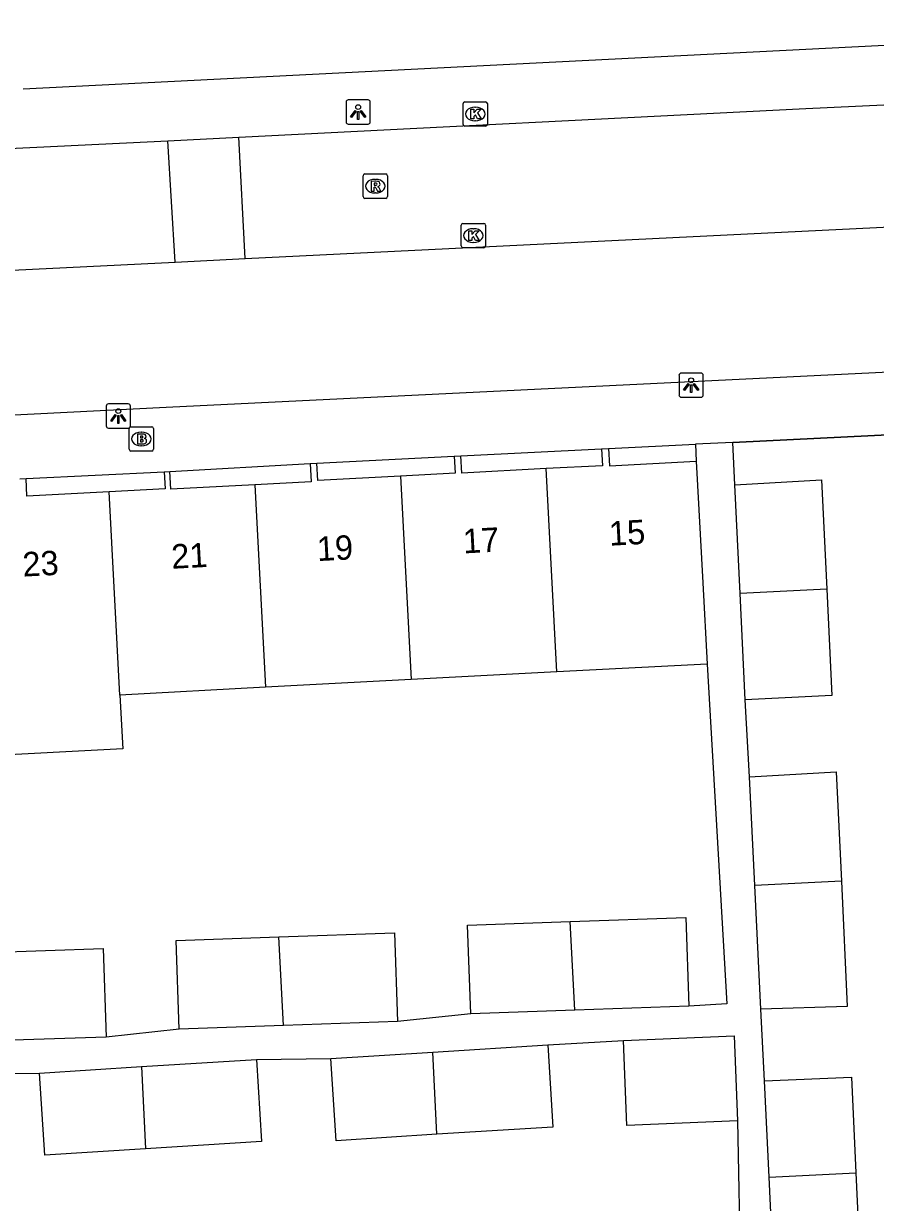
# Model space of a CAD drawing. Extents: x 161084 to 161928, y 385355 to 386522.
# Drawn here: x 161717.33 to 161752.3, y 386151.71 to 386200.11 of the extents above; entities that cross this region are included whole.
import ezdxf

# ---------------------------------------------------------------- set-up
doc = ezdxf.new("R2010")
doc.units = 0
for name, color, linetype in [('IMGEO_Brandkraan', 7, 'Continuous'), ('IMGEO_Kolk', 7, 'Continuous'), ('IMGEO_Lichtpunt', 7, 'Continuous'), ('IMGEO_Muur', 7, 'Continuous'), ('IMGEO_Pand', 7, 'Continuous'), ('IMGEO_Pand_nummerreeks', 7, 'Continuous'), ('IMGEO_Rijbaan_lokaal_open', 7, 'Continuous'), ('IMGEO_Rioolput', 7, 'Continuous'), ('IMGEO_Voetpad_open', 7, 'Continuous')]:
    doc.layers.add(name, color=color, linetype=linetype)

msp = doc.modelspace()

# ---------------------------------------------------------------- linework, layer by layer
at = {"layer": 'IMGEO_Brandkraan'}
for p, q in [((161721.666, 386182.627), (161721.666, 386183.479)), ((161721.741, 386183.553), (161722.593, 386183.553)), ((161722.154, 386183.333), (161722.179, 386183.333)), ((161722.667, 386183.479), (161722.667, 386182.627)), ((161722.177, 386182.773), (161722.152, 386182.773)), ((161722.593, 386182.553), (161721.741, 386182.553))]:
    msp.add_line(p, q, dxfattribs=at)
for points in [[(161721.666, 386182.627), (161721.666, 386183.479)], [(161721.741, 386183.553), (161722.593, 386183.553)], [(161722.014, 386183.253), (161722.014, 386182.853), (161722.227, 386182.853)], [(161722.245, 386183.253), (161722.014, 386183.253)], [(161722.193, 386183.172), (161722.139, 386183.172), (161722.139, 386183.096)], [(161722.667, 386183.479), (161722.667, 386182.627)], [(161722.139, 386183.096), (161722.192, 386183.096)], [(161722.201, 386183.02), (161722.139, 386183.02), (161722.139, 386182.939)], [(161722.139, 386182.939), (161722.201, 386182.939)], [(161722.593, 386182.553), (161721.741, 386182.553)]]:
    msp.add_lwpolyline(points, dxfattribs=at)
for centre, radius, start, end in [((161721.743, 386183.477), 0.0765, 91.552, 178.448), ((161721.743, 386183.477), 0.0765, 91.552, 178.448), ((161722.194, 386183.134), 0.0379, 267.8285, 90.9355), ((161722.249, 386183.108), 0.145, 59.4692, 91.5367), ((161722.274, 386183.155), 0.0922, 285.5137, 58.1501), ((161722.591, 386183.477), 0.0765, 1.552, 88.448), ((161722.591, 386183.477), 0.0765, 1.552, 88.448), ((161721.743, 386182.629), 0.0765, 181.552, 268.448), ((161721.743, 386182.629), 0.0765, 181.552, 268.448), ((161722.202, 386182.979), 0.0404, 269.8759, 90.5077), ((161722.233, 386183.104), 0.251, 268.6676, 293.5347), ((161722.279, 386182.963), 0.105, 301.3115, 78.989), ((161722.591, 386182.629), 0.0765, 271.552, 358.448), ((161722.591, 386182.629), 0.0765, 271.552, 358.448)]:
    msp.add_arc(centre, radius, start, end, dxfattribs=at)
for centre, major_axis, ratio, start_param, end_param in [((161722.153, 386183.053), (-0.387, 0.002), 0.722429, 4.712389, 7.853982), ((161722.178, 386183.053), (-0.39, 0.002), 0.717154, 1.570796, 4.712389)]:
    msp.add_ellipse(centre, major_axis=major_axis, ratio=ratio, start_param=start_param, end_param=end_param, dxfattribs=at)
at = {"layer": 'IMGEO_Kolk'}
for p, q in [((161735.373, 386195.968), (161735.373, 386196.82)), ((161735.448, 386196.894), (161736.3, 386196.894)), ((161735.861, 386196.674), (161735.886, 386196.674)), ((161736.374, 386196.82), (161736.374, 386195.968)), ((161736.3, 386195.894), (161735.448, 386195.894)), ((161735.884, 386196.114), (161735.859, 386196.114)), ((161735.296, 386190.978), (161735.296, 386191.83)), ((161735.371, 386191.904), (161736.223, 386191.904)), ((161736.297, 386191.83), (161736.297, 386190.978)), ((161735.784, 386191.684), (161735.809, 386191.684)), ((161736.223, 386190.904), (161735.371, 386190.904)), ((161735.807, 386191.124), (161735.782, 386191.124))]:
    msp.add_line(p, q, dxfattribs=at)
for points in [[(161735.373, 386195.968), (161735.373, 386196.82)], [(161735.448, 386196.894), (161736.3, 386196.894)], [(161736.374, 386196.82), (161736.374, 386195.968)], [(161735.694, 386196.594), (161735.817, 386196.594), (161735.817, 386196.443), (161735.947, 386196.594), (161736.111, 386196.594), (161735.965, 386196.443), (161736.118, 386196.194), (161735.966, 386196.194), (161735.881, 386196.358), (161735.817, 386196.291), (161735.817, 386196.194), (161735.694, 386196.194), (161735.694, 386196.594)], [(161736.3, 386195.894), (161735.448, 386195.894)], [(161735.296, 386190.978), (161735.296, 386191.83)], [(161735.371, 386191.904), (161736.223, 386191.904)], [(161736.297, 386191.83), (161736.297, 386190.978)], [(161735.617, 386191.604), (161735.74, 386191.604), (161735.74, 386191.453), (161735.87, 386191.604), (161736.034, 386191.604), (161735.888, 386191.453), (161736.041, 386191.204), (161735.889, 386191.204), (161735.804, 386191.368), (161735.74, 386191.301), (161735.74, 386191.204), (161735.617, 386191.204), (161735.617, 386191.604)], [(161736.223, 386190.904), (161735.371, 386190.904)]]:
    msp.add_lwpolyline(points, dxfattribs=at)
for centre, start, end in [((161735.45, 386196.818), 91.552, 178.448), ((161735.45, 386196.818), 91.552, 178.448), ((161736.298, 386196.818), 1.552, 88.448), ((161736.298, 386196.818), 1.552, 88.448), ((161735.45, 386195.97), 181.552, 268.448), ((161735.45, 386195.97), 181.552, 268.448), ((161736.298, 386195.97), 271.552, 358.448), ((161736.298, 386195.97), 271.552, 358.448), ((161735.373, 386191.828), 91.552, 178.448), ((161735.373, 386191.828), 91.552, 178.448), ((161736.221, 386191.828), 1.552, 88.448), ((161736.221, 386191.828), 1.552, 88.448), ((161735.373, 386190.98), 181.552, 268.448), ((161735.373, 386190.98), 181.552, 268.448), ((161736.221, 386190.98), 271.552, 358.448), ((161736.221, 386190.98), 271.552, 358.448)]:
    msp.add_arc(centre, 0.0765, start, end, dxfattribs=at)
for centre, major_axis, ratio, start_param, end_param in [((161735.86, 386196.394), (-0.387, 0.002), 0.722429, 4.712389, 7.853982), ((161735.885, 386196.394), (-0.39, 0.002), 0.717154, 1.570796, 4.712389), ((161735.783, 386191.404), (-0.387, 0.002), 0.722429, 4.712389, 7.853982), ((161735.808, 386191.404), (-0.39, 0.002), 0.717154, 1.570796, 4.712389)]:
    msp.add_ellipse(centre, major_axis=major_axis, ratio=ratio, start_param=start_param, end_param=end_param, dxfattribs=at)
at = {"layer": 'IMGEO_Lichtpunt'}
for p, q in [((161730.57, 386196.88), (161730.57, 386196.073)), ((161730.57, 386196.88), (161730.57, 386196.073)), ((161731.472, 386196.975), (161730.664, 386196.975)), ((161731.472, 386196.975), (161730.664, 386196.975)), ((161731.566, 386196.073), (161731.566, 386196.88)), ((161731.566, 386196.073), (161731.566, 386196.88)), ((161730.664, 386195.979), (161731.472, 386195.979)), ((161730.664, 386195.979), (161731.472, 386195.979)), ((161744.239, 386185.663), (161744.239, 386184.856)), ((161744.239, 386185.663), (161744.239, 386184.856)), ((161745.141, 386185.758), (161744.333, 386185.758)), ((161745.141, 386185.758), (161744.333, 386185.758)), ((161745.235, 386184.856), (161745.235, 386185.663)), ((161745.235, 386184.856), (161745.235, 386185.663)), ((161744.333, 386184.762), (161745.141, 386184.762)), ((161744.333, 386184.762), (161745.141, 386184.762)), ((161720.723, 386184.398), (161720.723, 386183.591)), ((161720.723, 386184.398), (161720.723, 386183.591)), ((161721.625, 386184.493), (161720.817, 386184.493)), ((161721.625, 386184.493), (161720.817, 386184.493)), ((161721.719, 386183.591), (161721.719, 386184.398)), ((161721.719, 386183.591), (161721.719, 386184.398)), ((161720.817, 386183.497), (161721.625, 386183.497)), ((161720.817, 386183.497), (161721.625, 386183.497))]:
    msp.add_line(p, q, dxfattribs=at)
for points in [[(161730.944, 386196.544), (161730.983, 386196.516), (161730.795, 386196.254), (161730.757, 386196.281), (161730.944, 386196.544)], [(161731.046, 386196.496), (161731.093, 386196.496), (161731.093, 386196.174), (161731.046, 386196.174), (161731.046, 386196.496)], [(161731.156, 386196.516), (161731.194, 386196.543), (161731.381, 386196.281), (161731.342, 386196.253), (161731.156, 386196.516)], [(161744.613, 386185.327), (161744.652, 386185.299), (161744.464, 386185.037), (161744.426, 386185.064), (161744.613, 386185.327)], [(161744.715, 386185.279), (161744.762, 386185.279), (161744.762, 386184.957), (161744.715, 386184.957), (161744.715, 386185.279)], [(161744.825, 386185.299), (161744.863, 386185.326), (161745.05, 386185.064), (161745.011, 386185.036), (161744.825, 386185.299)], [(161721.097, 386184.062), (161721.136, 386184.034), (161720.948, 386183.772), (161720.91, 386183.799), (161721.097, 386184.062)], [(161721.199, 386184.014), (161721.246, 386184.014), (161721.246, 386183.692), (161721.199, 386183.692), (161721.199, 386184.014)], [(161721.309, 386184.034), (161721.347, 386184.061), (161721.534, 386183.799), (161721.495, 386183.771), (161721.309, 386184.034)]]:
    msp.add_lwpolyline(points, dxfattribs=at)
for centre in [(161731.069, 386196.678), (161744.738, 386185.461), (161721.222, 386184.196)]:
    msp.add_circle(centre, 0.0994, dxfattribs=at)
for centre, start, end in [((161730.664, 386196.88), 90, 180), ((161730.664, 386196.88), 90, 180), ((161731.472, 386196.88), 0, 90), ((161731.472, 386196.88), 0, 90), ((161730.664, 386196.073), 180, 270), ((161730.664, 386196.073), 180, 270), ((161731.472, 386196.073), 270, 0), ((161731.472, 386196.073), 270, 360), ((161744.333, 386185.663), 90, 180), ((161744.333, 386185.663), 90, 180), ((161745.141, 386185.663), 0, 90), ((161745.141, 386185.663), 0, 90), ((161744.333, 386184.856), 180, 270), ((161744.333, 386184.856), 180, 270), ((161745.141, 386184.856), 270, 0), ((161745.141, 386184.856), 270, 360), ((161720.817, 386184.398), 90, 180), ((161720.817, 386184.398), 90, 180), ((161721.625, 386184.398), 0, 90), ((161721.625, 386184.398), 0, 90), ((161720.817, 386183.591), 180, 270), ((161720.817, 386183.591), 180, 270), ((161721.625, 386183.591), 270, 0), ((161721.625, 386183.591), 270, 360)]:
    msp.add_arc(centre, 0.0946, start, end, dxfattribs=at)
at = {"layer": 'IMGEO_Muur'}
msp.add_lwpolyline([(161746.453, 386182.91), (161760.3, 386183.591)], dxfattribs=at)
at = {"layer": 'IMGEO_Pand'}
for points in [[(161741.056, 386182.644), (161741.092, 386181.955), (161738.79, 386181.834)], [(161741.056, 386182.644), (161741.349, 386182.659)], [(161741.349, 386182.659), (161741.386, 386181.952), (161744.95, 386182.14)], [(161735.009, 386182.341), (161735.046, 386181.641), (161732.809, 386181.523)], [(161735.009, 386182.341), (161735.289, 386182.356)], [(161738.79, 386181.834), (161735.326, 386181.651), (161735.289, 386182.356)], [(161744.95, 386182.14), (161745.213, 386177.147), (161745.389, 386173.81)], [(161723.101, 386181.698), (161723.138, 386181.005), (161720.845, 386180.884)], [(161723.101, 386181.698), (161723.343, 386181.711)], [(161726.829, 386181.174), (161723.381, 386180.992), (161723.343, 386181.711)], [(161729.098, 386182.041), (161729.137, 386181.295), (161726.829, 386181.174)], [(161729.098, 386182.041), (161729.372, 386182.056)], [(161732.809, 386181.523), (161729.409, 386181.344), (161729.372, 386182.056)], [(161739.23, 386173.485), (161738.79, 386181.834)], [(161717.182, 386181.41), (161717.433, 386181.424)], [(161720.845, 386180.884), (161717.471, 386180.706), (161717.433, 386181.424)], [(161726.829, 386181.174), (161727.267, 386172.855)], [(161732.809, 386181.523), (161733.249, 386173.17)], [(161746.536, 386181.168), (161750.094, 386181.372), (161750.307, 386176.886)], [(161746.748, 386176.708), (161746.536, 386181.168)], [(161721.285, 386172.539), (161720.845, 386180.884)], [(161750.307, 386176.886), (161746.748, 386176.708)], [(161750.307, 386176.886), (161750.514, 386172.523), (161746.955, 386172.34)], [(161746.955, 386172.34), (161746.748, 386176.708)], [(161739.23, 386173.485), (161733.249, 386173.17)], [(161745.389, 386173.81), (161739.23, 386173.485)], [(161733.249, 386173.17), (161727.267, 386172.855)], [(161721.285, 386172.539), (161721.402, 386170.326), (161715.421, 386170.01), (161715.304, 386172.224)], [(161727.267, 386172.855), (161721.285, 386172.539)], [(161747.133, 386169.183), (161750.691, 386169.387), (161750.904, 386164.901)], [(161747.345, 386164.723), (161747.133, 386169.183)], [(161750.904, 386164.901), (161747.345, 386164.723)], [(161747.592, 386159.643), (161747.345, 386164.723)], [(161750.904, 386164.901), (161751.149, 386159.745), (161747.592, 386159.643)], [(161739.77, 386163.233), (161744.523, 386163.398), (161744.649, 386159.757)], [(161735.687, 386159.446), (161735.56, 386163.087), (161739.77, 386163.233)], [(161739.962, 386159.594), (161739.77, 386163.233)], [(161723.724, 386158.816), (161723.597, 386162.457), (161727.807, 386162.603)], [(161727.807, 386162.603), (161732.56, 386162.768), (161732.686, 386159.127)], [(161727.998, 386158.964), (161727.807, 386162.603)], [(161715.845, 386161.972), (161720.597, 386162.137), (161720.723, 386158.496)], [(161739.962, 386159.594), (161735.687, 386159.446)], [(161744.649, 386159.757), (161739.962, 386159.594)], [(161727.998, 386158.964), (161723.724, 386158.816)], [(161732.686, 386159.127), (161727.998, 386158.964)], [(161720.723, 386158.496), (161716.036, 386158.333)], [(161741.955, 386158.357), (161746.499, 386158.543), (161746.643, 386155.051)], [(161734.129, 386157.873), (161738.851, 386158.17)], [(161738.851, 386158.17), (161739.063, 386154.801), (161734.303, 386154.501)], [(161746.643, 386155.051), (161742.099, 386154.864), (161741.955, 386158.357)], [(161722.168, 386157.28), (161726.891, 386157.577)], [(161726.891, 386157.577), (161727.103, 386154.208), (161722.343, 386153.908)], [(161729.951, 386157.61), (161734.129, 386157.873)], [(161734.303, 386154.501), (161730.163, 386154.24), (161729.951, 386157.61)], [(161734.303, 386154.501), (161734.129, 386157.873)], [(161717.991, 386157.017), (161722.168, 386157.28)], [(161722.343, 386153.908), (161718.203, 386153.647), (161717.991, 386157.017)], [(161722.168, 386157.28), (161722.343, 386153.908)], [(161747.754, 386156.704), (161751.315, 386156.849), (161751.502, 386152.916)], [(161747.943, 386152.738), (161747.754, 386156.704)], [(161747.943, 386152.738), (161751.502, 386152.916)], [(161748.15, 386148.37), (161747.943, 386152.738)], [(161751.502, 386152.916), (161751.709, 386148.553), (161748.15, 386148.37)]]:
    msp.add_lwpolyline(points, dxfattribs=at)
at = {"layer": 'IMGEO_Rijbaan_lokaal_open'}
for points in [[(161726.173, 386195.447), (161749.44, 386196.621), (161771.561, 386197.657)], [(161695.771, 386193.959), (161723.251, 386195.295)], [(161723.251, 386195.295), (161726.173, 386195.447)], [(161723.555, 386190.315), (161723.251, 386195.295)], [(161726.433, 386190.456), (161726.173, 386195.447)], [(161726.433, 386190.456), (161766.001, 386192.401)], [(161723.555, 386190.315), (161726.433, 386190.456)], [(161694.258, 386188.875), (161723.555, 386190.315)]]:
    msp.add_lwpolyline(points, dxfattribs=at)
at = {"layer": 'IMGEO_Rioolput'}
for p, q in [((161731.27, 386193.005), (161731.27, 386193.857)), ((161731.345, 386193.931), (161732.197, 386193.931)), ((161732.271, 386193.857), (161732.271, 386193.005)), ((161731.758, 386193.711), (161731.783, 386193.711)), ((161732.197, 386192.931), (161731.345, 386192.931)), ((161731.781, 386193.151), (161731.756, 386193.151))]:
    msp.add_line(p, q, dxfattribs=at)
for points in [[(161731.27, 386193.005), (161731.27, 386193.857)], [(161731.345, 386193.931), (161732.197, 386193.931)], [(161732.271, 386193.857), (161732.271, 386193.005)], [(161731.859, 386193.629), (161731.607, 386193.631), (161731.607, 386193.231)], [(161731.607, 386193.231), (161731.731, 386193.231), (161731.731, 386193.393), (161731.742, 386193.393)], [(161731.785, 386193.55), (161731.731, 386193.55), (161731.731, 386193.469)], [(161731.731, 386193.469), (161731.783, 386193.469)], [(161731.789, 386193.364), (161731.86, 386193.231), (161732, 386193.231), (161731.935, 386193.357)], [(161732.197, 386192.931), (161731.345, 386192.931)]]:
    msp.add_lwpolyline(points, dxfattribs=at)
for centre, radius, start, end in [((161731.347, 386193.855), 0.0765, 91.552, 178.448), ((161731.347, 386193.855), 0.0765, 91.552, 178.448), ((161732.195, 386193.855), 0.0765, 1.552, 88.448), ((161732.195, 386193.855), 0.0765, 1.552, 88.448), ((161731.741, 386193.34), 0.0533, 26.0293, 88.6989), ((161731.767, 386193.658), 0.19, 274.7715, 282.9687), ((161731.791, 386193.454), 0.0964, 77.0061, 93.1865), ((161731.805, 386193.511), 0.0378, 276.6634, 79.6772), ((161731.858, 386193.519), 0.109, 350.3612, 89.416), ((161731.856, 386193.519), 0.112, 277.5842, 350.9817), ((161731.84, 386193.304), 0.108, 29.5134, 73.7905), ((161731.347, 386193.007), 0.0765, 181.552, 268.448), ((161731.347, 386193.007), 0.0765, 181.552, 268.448), ((161732.195, 386193.007), 0.0765, 271.552, 358.448), ((161732.195, 386193.007), 0.0765, 271.552, 358.448)]:
    msp.add_arc(centre, radius, start, end, dxfattribs=at)
for centre, major_axis, ratio, start_param, end_param in [((161731.757, 386193.431), (-0.387, 0.002), 0.722429, 4.712389, 7.853982), ((161731.782, 386193.431), (-0.39, 0.002), 0.717154, 1.570796, 4.712389)]:
    msp.add_ellipse(centre, major_axis=major_axis, ratio=ratio, start_param=start_param, end_param=end_param, dxfattribs=at)
at = {"layer": 'IMGEO_Voetpad_open'}
for points in [[(161770.504, 386200.107), (161717.32, 386197.409)], [(161763.228, 386186.296), (161723.181, 386184.338), (161697.711, 386183.053)], [(161760.3, 386183.591), (161746.453, 386182.91)], [(161735.289, 386182.356), (161741.056, 386182.644)], [(161741.349, 386182.659), (161744.916, 386182.834)], [(161746.453, 386182.91), (161744.916, 386182.834)], [(161744.916, 386182.834), (161744.95, 386182.14)], [(161746.536, 386181.168), (161746.453, 386182.91)], [(161729.372, 386182.056), (161735.009, 386182.341)], [(161717.433, 386181.424), (161723.101, 386181.698)], [(161723.343, 386181.711), (161729.098, 386182.041)], [(161745.389, 386173.81), (161746.203, 386159.858), (161744.649, 386159.757)], [(161747.133, 386169.183), (161746.955, 386172.34)], [(161735.687, 386159.446), (161732.686, 386159.127)], [(161747.754, 386156.704), (161747.592, 386159.643)], [(161723.724, 386158.816), (161720.723, 386158.496)], [(161738.851, 386158.17), (161741.955, 386158.357)], [(161726.891, 386157.577), (161729.951, 386157.61)], [(161714.932, 386156.984), (161717.991, 386157.017)], [(161746.643, 386155.051), (161746.761, 386148.671)]]:
    msp.add_lwpolyline(points, dxfattribs=at)

# ---------------------------------------------------------------- texts
at = {"layer": 'IMGEO_Pand_nummerreeks'}
for s, p in [('15', (161741.39, 386178.667)), ('17', (161735.393, 386178.351)), ('21', (161723.422, 386177.721)), ('19', (161729.397, 386178.035)), ('23', (161717.312, 386177.399))]:
    msp.add_text(s, height=1, rotation=3.0164, dxfattribs=at).set_placement(p)

doc.saveas('drawing.dxf')
